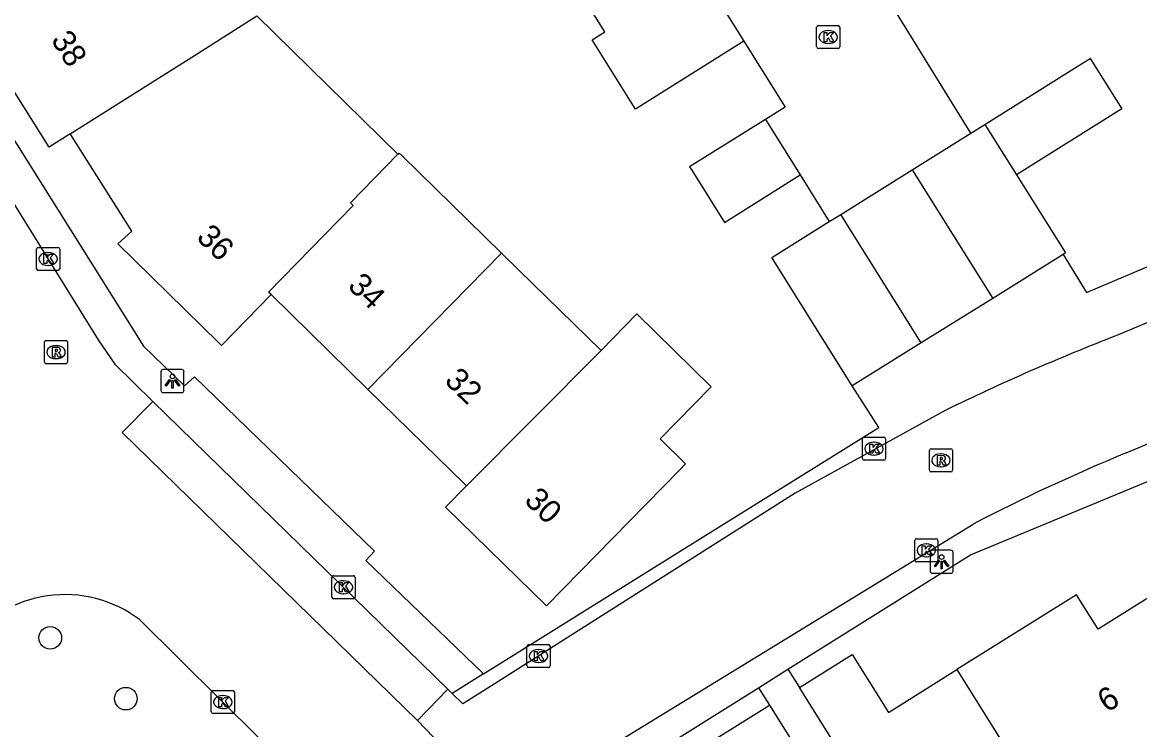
# Model space of a CAD drawing. Extents: x 157767 to 159171, y 387842 to 389425.
# Drawn here: x 158730.86 to 158779.17, y 388285.76 to 388316.36 of the extents above; entities that cross this region are included whole.
import ezdxf

# ---------------------------------------------------------------- set-up
doc = ezdxf.new("R2010")
doc.units = 0
for name, color, linetype in [('IMGEO_Boom', 7, 'Continuous'), ('IMGEO_Kolk', 7, 'Continuous'), ('IMGEO_Lichtpunt', 7, 'Continuous'), ('IMGEO_Muur', 7, 'Continuous'), ('IMGEO_Pand', 7, 'Continuous'), ('IMGEO_Pand_nummerreeks', 7, 'Continuous'), ('IMGEO_Rijbaan_lokaal_open', 7, 'Continuous'), ('IMGEO_Rioolput', 7, 'Continuous'), ('IMGEO_Voetpad_open', 7, 'Continuous')]:
    doc.layers.add(name, color=color, linetype=linetype)

msp = doc.modelspace()

# ---------------------------------------------------------------- linework, layer by layer
at = {"layer": 'IMGEO_Boom'}
for centre in [(158732.063, 388289.731), (158735.331, 388287.104)]:
    msp.add_circle(centre, 0.489, dxfattribs=at)
at = {"layer": 'IMGEO_Kolk'}
for p, q in [((158765.206, 388315.294), (158765.206, 388316.146)), ((158765.281, 388316.22), (158766.133, 388316.22)), ((158765.694, 388316), (158765.719, 388316)), ((158766.207, 388316.146), (158766.207, 388315.294)), ((158766.133, 388315.22), (158765.281, 388315.22)), ((158765.717, 388315.44), (158765.692, 388315.44)), ((158731.469, 388305.697), (158731.469, 388306.549)), ((158731.544, 388306.623), (158732.396, 388306.623)), ((158731.957, 388306.403), (158731.982, 388306.403)), ((158732.47, 388306.549), (158732.47, 388305.697)), ((158731.98, 388305.843), (158731.955, 388305.843)), ((158732.396, 388305.623), (158731.544, 388305.623)), ((158767.185, 388297.492), (158767.185, 388298.344)), ((158767.26, 388298.418), (158768.112, 388298.418)), ((158767.673, 388298.198), (158767.698, 388298.198)), ((158768.186, 388298.344), (158768.186, 388297.492)), ((158767.696, 388297.638), (158767.671, 388297.638)), ((158768.112, 388297.418), (158767.26, 388297.418)), ((158769.449, 388293.094), (158769.449, 388293.946)), ((158769.524, 388294.02), (158770.376, 388294.02)), ((158769.937, 388293.8), (158769.962, 388293.8)), ((158770.45, 388293.946), (158770.45, 388293.094)), ((158770.376, 388293.02), (158769.524, 388293.02)), ((158769.96, 388293.24), (158769.935, 388293.24)), ((158744.243, 388291.497), (158744.243, 388292.349)), ((158744.318, 388292.423), (158745.17, 388292.423)), ((158745.244, 388292.349), (158745.244, 388291.497)), ((158744.731, 388292.203), (158744.756, 388292.203)), ((158745.17, 388291.423), (158744.318, 388291.423)), ((158744.754, 388291.643), (158744.729, 388291.643)), ((158752.754, 388289.446), (158753.606, 388289.446)), ((158752.679, 388288.52), (158752.679, 388289.372)), ((158753.167, 388289.226), (158753.192, 388289.226)), ((158753.68, 388289.372), (158753.68, 388288.52)), ((158753.606, 388288.446), (158752.754, 388288.446)), ((158753.19, 388288.666), (158753.165, 388288.666)), ((158739.028, 388286.529), (158739.028, 388287.381)), ((158739.103, 388287.455), (158739.955, 388287.455)), ((158739.516, 388287.235), (158739.541, 388287.235)), ((158740.029, 388287.381), (158740.029, 388286.529)), ((158739.539, 388286.675), (158739.514, 388286.675)), ((158739.955, 388286.455), (158739.103, 388286.455))]:
    msp.add_line(p, q, dxfattribs=at)
for points in [[(158765.206, 388315.294), (158765.206, 388316.146)], [(158765.281, 388316.22), (158766.133, 388316.22)], [(158766.207, 388316.146), (158766.207, 388315.294)], [(158765.527, 388315.92), (158765.65, 388315.92), (158765.65, 388315.769), (158765.78, 388315.92), (158765.944, 388315.92), (158765.798, 388315.769), (158765.951, 388315.52), (158765.799, 388315.52), (158765.714, 388315.684), (158765.65, 388315.617), (158765.65, 388315.52), (158765.527, 388315.52), (158765.527, 388315.92)], [(158766.133, 388315.22), (158765.281, 388315.22)], [(158731.469, 388305.697), (158731.469, 388306.549)], [(158731.544, 388306.623), (158732.396, 388306.623)], [(158731.79, 388306.323), (158731.913, 388306.323), (158731.913, 388306.172), (158732.043, 388306.323), (158732.207, 388306.323), (158732.061, 388306.172), (158732.214, 388305.923), (158732.062, 388305.923), (158731.977, 388306.087), (158731.913, 388306.02), (158731.913, 388305.923), (158731.79, 388305.923), (158731.79, 388306.323)], [(158732.47, 388306.549), (158732.47, 388305.697)], [(158732.396, 388305.623), (158731.544, 388305.623)], [(158767.185, 388297.492), (158767.185, 388298.344)], [(158767.26, 388298.418), (158768.112, 388298.418)], [(158767.506, 388298.118), (158767.629, 388298.118), (158767.629, 388297.967), (158767.759, 388298.118), (158767.923, 388298.118), (158767.777, 388297.967), (158767.93, 388297.718), (158767.778, 388297.718), (158767.693, 388297.882), (158767.629, 388297.815), (158767.629, 388297.718), (158767.506, 388297.718), (158767.506, 388298.118)], [(158768.186, 388298.344), (158768.186, 388297.492)], [(158768.112, 388297.418), (158767.26, 388297.418)], [(158769.449, 388293.094), (158769.449, 388293.946)], [(158769.524, 388294.02), (158770.376, 388294.02)], [(158770.45, 388293.946), (158770.45, 388293.094)], [(158769.77, 388293.72), (158769.893, 388293.72), (158769.893, 388293.569), (158770.023, 388293.72), (158770.187, 388293.72), (158770.041, 388293.569), (158770.194, 388293.32), (158770.042, 388293.32), (158769.957, 388293.484), (158769.893, 388293.417), (158769.893, 388293.32), (158769.77, 388293.32), (158769.77, 388293.72)], [(158770.376, 388293.02), (158769.524, 388293.02)], [(158744.243, 388291.497), (158744.243, 388292.349)], [(158744.318, 388292.423), (158745.17, 388292.423)], [(158745.244, 388292.349), (158745.244, 388291.497)], [(158744.564, 388292.123), (158744.687, 388292.123), (158744.687, 388291.972), (158744.817, 388292.123), (158744.981, 388292.123), (158744.835, 388291.972), (158744.988, 388291.723), (158744.836, 388291.723), (158744.751, 388291.887), (158744.687, 388291.82), (158744.687, 388291.723), (158744.564, 388291.723), (158744.564, 388292.123)], [(158745.17, 388291.423), (158744.318, 388291.423)], [(158752.754, 388289.446), (158753.606, 388289.446)], [(158752.679, 388288.52), (158752.679, 388289.372)], [(158753, 388289.146), (158753.123, 388289.146), (158753.123, 388288.995), (158753.253, 388289.146), (158753.417, 388289.146), (158753.271, 388288.995), (158753.424, 388288.746), (158753.272, 388288.746), (158753.187, 388288.91), (158753.123, 388288.843), (158753.123, 388288.746), (158753, 388288.746), (158753, 388289.146)], [(158753.68, 388289.372), (158753.68, 388288.52)], [(158753.606, 388288.446), (158752.754, 388288.446)], [(158739.028, 388286.529), (158739.028, 388287.381)], [(158739.103, 388287.455), (158739.955, 388287.455)], [(158739.349, 388287.155), (158739.472, 388287.155), (158739.472, 388287.004), (158739.602, 388287.155), (158739.766, 388287.155), (158739.62, 388287.004), (158739.773, 388286.755), (158739.621, 388286.755), (158739.536, 388286.919), (158739.472, 388286.852), (158739.472, 388286.755), (158739.349, 388286.755), (158739.349, 388287.155)], [(158740.029, 388287.381), (158740.029, 388286.529)], [(158739.955, 388286.455), (158739.103, 388286.455)]]:
    msp.add_lwpolyline(points, dxfattribs=at)
for centre, start, end in [((158765.283, 388316.144), 91.552, 178.448), ((158765.283, 388316.144), 91.552, 178.448), ((158766.131, 388316.144), 1.552, 88.448), ((158766.131, 388316.144), 1.552, 88.448), ((158765.283, 388315.296), 181.552, 268.448), ((158765.283, 388315.296), 181.552, 268.448), ((158766.131, 388315.296), 271.552, 358.448), ((158766.131, 388315.296), 271.552, 358.448), ((158731.546, 388306.547), 91.552, 178.448), ((158731.546, 388306.547), 91.552, 178.448), ((158732.394, 388306.547), 1.552, 88.448), ((158732.394, 388306.547), 1.552, 88.448), ((158731.546, 388305.699), 181.552, 268.448), ((158731.546, 388305.699), 181.552, 268.448), ((158732.394, 388305.699), 271.552, 358.448), ((158732.394, 388305.699), 271.552, 358.448), ((158767.262, 388298.342), 91.552, 178.448), ((158767.262, 388298.342), 91.552, 178.448), ((158768.11, 388298.342), 1.552, 88.448), ((158768.11, 388298.342), 1.552, 88.448), ((158767.262, 388297.494), 181.552, 268.448), ((158767.262, 388297.494), 181.552, 268.448), ((158768.11, 388297.494), 271.552, 358.448), ((158768.11, 388297.494), 271.552, 358.448), ((158769.526, 388293.944), 91.552, 178.448), ((158769.526, 388293.944), 91.552, 178.448), ((158770.374, 388293.944), 1.552, 88.448), ((158770.374, 388293.944), 1.552, 88.448), ((158769.526, 388293.096), 181.552, 268.448), ((158769.526, 388293.096), 181.552, 268.448), ((158770.374, 388293.096), 271.552, 358.448), ((158770.374, 388293.096), 271.552, 358.448), ((158744.32, 388292.347), 91.552, 178.448), ((158744.32, 388292.347), 91.552, 178.448), ((158745.168, 388292.347), 1.552, 88.448), ((158745.168, 388292.347), 1.552, 88.448), ((158744.32, 388291.499), 181.552, 268.448), ((158744.32, 388291.499), 181.552, 268.448), ((158745.168, 388291.499), 271.552, 358.448), ((158745.168, 388291.499), 271.552, 358.448), ((158752.756, 388289.37), 91.552, 178.448), ((158752.756, 388289.37), 91.552, 178.448), ((158753.604, 388289.37), 1.552, 88.448), ((158753.604, 388289.37), 1.552, 88.448), ((158752.756, 388288.522), 181.552, 268.448), ((158752.756, 388288.522), 181.552, 268.448), ((158753.604, 388288.522), 271.552, 358.448), ((158753.604, 388288.522), 271.552, 358.448), ((158739.105, 388287.379), 91.552, 178.448), ((158739.105, 388287.379), 91.552, 178.448), ((158739.953, 388287.379), 1.552, 88.448), ((158739.953, 388287.379), 1.552, 88.448), ((158739.105, 388286.531), 181.552, 268.448), ((158739.105, 388286.531), 181.552, 268.448), ((158739.953, 388286.531), 271.552, 358.448), ((158739.953, 388286.531), 271.552, 358.448)]:
    msp.add_arc(centre, 0.0765, start, end, dxfattribs=at)
for centre, major_axis, ratio, start_param, end_param in [((158765.693, 388315.72), (-0.387, 0.002), 0.722429, 4.712389, 7.853982), ((158765.718, 388315.72), (-0.39, 0.002), 0.717154, 1.570796, 4.712389), ((158731.956, 388306.123), (-0.387, 0.002), 0.722429, 4.712389, 7.853982), ((158731.981, 388306.123), (-0.39, 0.002), 0.717154, 1.570796, 4.712389), ((158767.672, 388297.918), (-0.387, 0.002), 0.722429, 4.712389, 7.853982), ((158767.697, 388297.918), (-0.39, 0.002), 0.717154, 1.570796, 4.712389), ((158769.936, 388293.52), (-0.387, 0.002), 0.722429, 4.712389, 7.853982), ((158769.961, 388293.52), (-0.39, 0.002), 0.717154, 1.570796, 4.712389), ((158744.73, 388291.923), (-0.387, 0.002), 0.722429, 4.712389, 7.853982), ((158744.755, 388291.923), (-0.39, 0.002), 0.717154, 1.570796, 4.712389), ((158753.166, 388288.946), (-0.387, 0.002), 0.722429, 4.712389, 7.853982), ((158753.191, 388288.946), (-0.39, 0.002), 0.717154, 1.570796, 4.712389), ((158739.515, 388286.955), (-0.387, 0.002), 0.722429, 4.712389, 7.853982), ((158739.54, 388286.955), (-0.39, 0.002), 0.717154, 1.570796, 4.712389)]:
    msp.add_ellipse(centre, major_axis=major_axis, ratio=ratio, start_param=start_param, end_param=end_param, dxfattribs=at)
at = {"layer": 'IMGEO_Lichtpunt'}
for p, q in [((158736.85, 388301.245), (158736.85, 388300.438)), ((158736.85, 388301.245), (158736.85, 388300.438)), ((158737.752, 388301.34), (158736.944, 388301.34)), ((158737.752, 388301.34), (158736.944, 388301.34)), ((158737.846, 388300.438), (158737.846, 388301.245)), ((158737.846, 388300.438), (158737.846, 388301.245)), ((158736.944, 388300.344), (158737.752, 388300.344)), ((158736.944, 388300.344), (158737.752, 388300.344)), ((158770.11, 388293.428), (158770.11, 388292.621)), ((158770.11, 388293.428), (158770.11, 388292.621)), ((158771.012, 388293.523), (158770.204, 388293.523)), ((158771.012, 388293.523), (158770.204, 388293.523)), ((158771.106, 388292.621), (158771.106, 388293.428)), ((158771.106, 388292.621), (158771.106, 388293.428)), ((158770.204, 388292.527), (158771.012, 388292.527)), ((158770.204, 388292.527), (158771.012, 388292.527))]:
    msp.add_line(p, q, dxfattribs=at)
for points in [[(158737.224, 388300.909), (158737.263, 388300.881), (158737.075, 388300.619), (158737.037, 388300.646), (158737.224, 388300.909)], [(158737.326, 388300.861), (158737.373, 388300.861), (158737.373, 388300.539), (158737.326, 388300.539), (158737.326, 388300.861)], [(158737.436, 388300.881), (158737.474, 388300.908), (158737.661, 388300.646), (158737.622, 388300.618), (158737.436, 388300.881)], [(158770.484, 388293.092), (158770.523, 388293.064), (158770.335, 388292.802), (158770.297, 388292.829), (158770.484, 388293.092)], [(158770.586, 388293.044), (158770.633, 388293.044), (158770.633, 388292.722), (158770.586, 388292.722), (158770.586, 388293.044)], [(158770.696, 388293.064), (158770.734, 388293.091), (158770.921, 388292.829), (158770.882, 388292.801), (158770.696, 388293.064)]]:
    msp.add_lwpolyline(points, dxfattribs=at)
for centre in [(158737.349, 388301.043), (158770.609, 388293.226)]:
    msp.add_circle(centre, 0.0994, dxfattribs=at)
for centre, start, end in [((158736.944, 388301.245), 90, 180), ((158736.944, 388301.245), 90, 180), ((158737.752, 388301.245), 0, 90), ((158737.752, 388301.245), 0, 90), ((158736.944, 388300.438), 180, 270), ((158736.944, 388300.438), 180, 270), ((158737.752, 388300.438), 270, 0), ((158737.752, 388300.438), 270, 360), ((158770.204, 388293.428), 90, 180), ((158770.204, 388293.428), 90, 180), ((158771.012, 388293.428), 0, 90), ((158771.012, 388293.428), 0, 90), ((158770.204, 388292.621), 180, 270), ((158770.204, 388292.621), 180, 270), ((158771.012, 388292.621), 270, 0), ((158771.012, 388292.621), 270, 360)]:
    msp.add_arc(centre, 0.0946, start, end, dxfattribs=at)
at = {"layer": 'IMGEO_Muur'}
for points in [[(158775.86, 388306.316), (158776.874, 388304.667), (158790.731, 388310.544)], [(158760.411, 388294.168), (158767.897, 388298.834), (158766.747, 388300.629)]]:
    msp.add_lwpolyline(points, dxfattribs=at)
at = {"layer": 'IMGEO_Pand'}
for points in [[(158762.063, 388315.541), (158757.375, 388312.608), (158755.501, 388315.606), (158756.051, 388315.949), (158754.509, 388318.409), (158757.851, 388320.502)], [(158757.851, 388320.502), (158759.416, 388317.999), (158760.215, 388318.498), (158762.063, 388315.541)], [(158732.924, 388311.532), (158738.296, 388314.925), (158740.998, 388316.632)], [(158740.998, 388316.632), (158747.096, 388310.649)], [(158732.924, 388311.532), (158732.02, 388310.961), (158728.74, 388316.153)], [(158772.478, 388311.943), (158776.476, 388314.448), (158777.036, 388314.799), (158778.406, 388312.612), (158773.848, 388309.757)], [(158762.988, 388312.158), (158759.71, 388310.113), (158759.808, 388309.957), (158761.219, 388307.706), (158764.492, 388309.757)], [(158762.988, 388312.158), (158764.492, 388309.757)], [(158771.88, 388311.569), (158772.478, 388311.943)], [(158772.478, 388311.943), (158773.848, 388309.757)], [(158741.612, 388304.579), (158739.463, 388302.384), (158739.355, 388302.49), (158734.981, 388306.77), (158735.584, 388307.322), (158733.004, 388311.406), (158732.924, 388311.532)], [(158769.335, 388309.974), (158771.88, 388311.569)], [(158747.096, 388310.649), (158747.15, 388310.704), (158747.274, 388310.582), (158751.573, 388306.375)], [(158741.612, 388304.579), (158741.503, 388304.685), (158745.166, 388308.428), (158745.042, 388308.549), (158747.096, 388310.649)], [(158769.335, 388309.974), (158772.82, 388304.412)], [(158773.848, 388309.757), (158775.963, 388306.381), (158775.86, 388306.316)], [(158765.754, 388307.737), (158766.245, 388308.045)], [(158769.723, 388302.493), (158766.245, 388308.045)], [(158766.747, 388300.629), (158763.269, 388306.18), (158765.754, 388307.737)], [(158751.573, 388306.375), (158745.803, 388300.478)], [(158751.573, 388306.375), (158752.307, 388305.657), (158755.881, 388302.16)], [(158775.86, 388306.316), (158772.82, 388304.412)], [(158745.803, 388300.478), (158741.612, 388304.579)], [(158755.881, 388302.16), (158757.431, 388303.744), (158760.65, 388300.594), (158758.44, 388298.336), (158759.541, 388297.258), (158759.276, 388296.987), (158753.529, 388291.114), (158749.156, 388295.392), (158750.065, 388296.307)], [(158769.723, 388302.493), (158766.747, 388300.629)], [(158755.881, 388302.16), (158750.065, 388296.307)], [(158750.065, 388296.307), (158749.995, 388296.376), (158745.803, 388300.478)], [(158780.303, 388291.943), (158777.377, 388290.111), (158776.445, 388291.601), (158771.263, 388288.358)], [(158764.463, 388287.579), (158766.747, 388289.009), (158768.311, 388286.51), (158771.263, 388288.358)], [(158771.263, 388288.358), (158777.702, 388278.066)], [(158772.453, 388274.781), (158770.398, 388278.095), (158767.115, 388283.341), (158764.463, 388287.579)], [(158758.669, 388282.473), (158760.324, 388283.509), (158759.631, 388284.616), (158763.162, 388286.826)], [(158763.162, 388286.826), (158765.814, 388282.588), (158769.857, 388276.129)]]:
    msp.add_lwpolyline(points, dxfattribs=at)
at = {"layer": 'IMGEO_Rijbaan_lokaal_open'}
for points in [[(158730.147, 388309.07), (158734.137, 388302.623), (158734.853, 388301.572), (158736.503, 388299.956)], [(158782.342, 388304.562), (158778.219, 388302.829)], [(158778.59, 388297.734), (158790.019, 388302.496)], [(158747.941, 388286.153), (158735.176, 388298.609), (158736.503, 388299.956)], [(158770.767, 388299.573), (158764.27, 388295.985), (158751.147, 388287.661), (158749.911, 388286.877), (158749.448, 388287.325)], [(158753.914, 388283.586), (158771.97, 388294.656)], [(158741.126, 388285.372), (158735.926, 388290.522)], [(158749.256, 388287.511), (158747.941, 388286.153)], [(158749.448, 388287.325), (158749.256, 388287.511)], [(158747.941, 388286.153), (158751.704, 388282.231)]]:
    msp.add_lwpolyline(points, dxfattribs=at)
for centre, radius, start, end in [((158814.424, 388209.812), 99.815, 111.26725, 115.93664), ((158811.14, 388219.07), 85.132, 112.47882, 117.39377), ((158732.695, 388286.246), 5.359, 52.9306, 143.2016)]:
    msp.add_arc(centre, radius, start, end, dxfattribs=at)
at = {"layer": 'IMGEO_Rioolput'}
for p, q in [((158731.812, 388301.666), (158731.812, 388302.518)), ((158731.887, 388302.592), (158732.739, 388302.592)), ((158732.813, 388302.518), (158732.813, 388301.666)), ((158732.3, 388302.372), (158732.325, 388302.372)), ((158732.739, 388301.592), (158731.887, 388301.592)), ((158732.323, 388301.812), (158732.298, 388301.812)), ((158770.081, 388296.988), (158770.081, 388297.84)), ((158770.156, 388297.914), (158771.008, 388297.914)), ((158770.569, 388297.694), (158770.594, 388297.694)), ((158771.082, 388297.84), (158771.082, 388296.988)), ((158770.592, 388297.134), (158770.567, 388297.134)), ((158771.008, 388296.914), (158770.156, 388296.914))]:
    msp.add_line(p, q, dxfattribs=at)
for points in [[(158731.812, 388301.666), (158731.812, 388302.518)], [(158731.887, 388302.592), (158732.739, 388302.592)], [(158732.813, 388302.518), (158732.813, 388301.666)], [(158732.401, 388302.29), (158732.149, 388302.292), (158732.149, 388301.892)], [(158732.149, 388301.892), (158732.273, 388301.892), (158732.273, 388302.054), (158732.284, 388302.054)], [(158732.327, 388302.211), (158732.273, 388302.211), (158732.273, 388302.13)], [(158732.273, 388302.13), (158732.325, 388302.13)], [(158732.331, 388302.025), (158732.402, 388301.892), (158732.542, 388301.892), (158732.477, 388302.018)], [(158732.739, 388301.592), (158731.887, 388301.592)], [(158770.081, 388296.988), (158770.081, 388297.84)], [(158770.156, 388297.914), (158771.008, 388297.914)], [(158770.67, 388297.612), (158770.418, 388297.614), (158770.418, 388297.214)], [(158771.082, 388297.84), (158771.082, 388296.988)], [(158770.418, 388297.214), (158770.542, 388297.214), (158770.542, 388297.376), (158770.553, 388297.376)], [(158770.596, 388297.533), (158770.542, 388297.533), (158770.542, 388297.452)], [(158770.542, 388297.452), (158770.594, 388297.452)], [(158770.6, 388297.347), (158770.671, 388297.214), (158770.811, 388297.214), (158770.746, 388297.34)], [(158771.008, 388296.914), (158770.156, 388296.914)]]:
    msp.add_lwpolyline(points, dxfattribs=at)
for centre, radius, start, end in [((158731.889, 388302.516), 0.0765, 91.552, 178.448), ((158731.889, 388302.516), 0.0765, 91.552, 178.448), ((158732.737, 388302.516), 0.0765, 1.552, 88.448), ((158732.737, 388302.516), 0.0765, 1.552, 88.448), ((158732.283, 388302.001), 0.0533, 26.0293, 88.6989), ((158732.309, 388302.319), 0.19, 274.7715, 282.9687), ((158732.333, 388302.115), 0.0964, 77.0061, 93.1865), ((158732.347, 388302.172), 0.0378, 276.6634, 79.6772), ((158732.4, 388302.18), 0.109, 350.3612, 89.416), ((158732.398, 388302.18), 0.112, 277.5842, 350.9817), ((158732.382, 388301.965), 0.108, 29.5134, 73.7905), ((158731.889, 388301.668), 0.0765, 181.552, 268.448), ((158731.889, 388301.668), 0.0765, 181.552, 268.448), ((158732.737, 388301.668), 0.0765, 271.552, 358.448), ((158732.737, 388301.668), 0.0765, 271.552, 358.448), ((158770.158, 388297.838), 0.0765, 91.552, 178.448), ((158770.158, 388297.838), 0.0765, 91.552, 178.448), ((158771.006, 388297.838), 0.0765, 1.552, 88.448), ((158771.006, 388297.838), 0.0765, 1.552, 88.448), ((158770.552, 388297.323), 0.0533, 26.0293, 88.6989), ((158770.578, 388297.641), 0.19, 274.7715, 282.9687), ((158770.602, 388297.437), 0.0964, 77.0061, 93.1865), ((158770.616, 388297.494), 0.0378, 276.6634, 79.6772), ((158770.669, 388297.502), 0.109, 350.3612, 89.416), ((158770.667, 388297.502), 0.112, 277.5842, 350.9817), ((158770.651, 388297.287), 0.108, 29.5134, 73.7905), ((158770.158, 388296.99), 0.0765, 181.552, 268.448), ((158770.158, 388296.99), 0.0765, 181.552, 268.448), ((158771.006, 388296.99), 0.0765, 271.552, 358.448), ((158771.006, 388296.99), 0.0765, 271.552, 358.448)]:
    msp.add_arc(centre, radius, start, end, dxfattribs=at)
for centre, major_axis, ratio, start_param, end_param in [((158732.299, 388302.092), (-0.387, 0.002), 0.722429, 4.712389, 7.853982), ((158732.324, 388302.092), (-0.39, 0.002), 0.717154, 1.570796, 4.712389), ((158770.568, 388297.414), (-0.387, 0.002), 0.722429, 4.712389, 7.853982), ((158770.593, 388297.414), (-0.39, 0.002), 0.717154, 1.570796, 4.712389)]:
    msp.add_ellipse(centre, major_axis=major_axis, ratio=ratio, start_param=start_param, end_param=end_param, dxfattribs=at)
at = {"layer": 'IMGEO_Voetpad_open'}
for points in [[(158775.86, 388306.316), (158776.874, 388304.667), (158790.731, 388310.544), (158800.615, 388314.735), (158799.001, 388318.586)], [(158771.88, 388311.569), (158767.978, 388317.875)], [(158728.74, 388316.153), (158727.852, 388315.47), (158736.093, 388302.344), (158737.871, 388300.63), (158738.305, 388301.023), (158746.081, 388293.482), (158745.709, 388293.079), (158750.798, 388288.175)], [(158762.063, 388315.541), (158763.844, 388312.692), (158762.988, 388312.158)], [(158764.492, 388309.757), (158765.754, 388307.737)], [(158766.245, 388308.045), (158769.335, 388309.974)], [(158763.964, 388288.375), (158771.852, 388293.318), (158786.231, 388299.273), (158793.486, 388302.278), (158806.067, 388307.489), (158808.699, 388308.579)], [(158772.82, 388304.412), (158769.723, 388302.493)], [(158750.798, 388288.175), (158760.411, 388294.168), (158767.897, 388298.834), (158766.747, 388300.629)], [(158736.503, 388299.956), (158749.256, 388287.511)], [(158750.798, 388288.175), (158749.448, 388287.325)], [(158762.691, 388287.577), (158763.964, 388288.375)], [(158763.964, 388288.375), (158764.463, 388287.579)], [(158754.633, 388282.527), (158762.691, 388287.577)], [(158762.691, 388287.577), (158763.162, 388286.826)]]:
    msp.add_lwpolyline(points, dxfattribs=at)

# ---------------------------------------------------------------- texts
at = {"layer": 'IMGEO_Pand_nummerreeks'}
for s, rotation, p in [('38', 302.2802, (158732.07, 388315.6)), ('36', 315.6244, (158738.34, 388307.009)), ('34', 315.6244, (158744.88, 388304.907)), ('32', 315.6244, (158749.068, 388300.807)), ('30', 315.6301, (158752.516, 388295.63)), ('6', 32.0455, (158777.756, 388286.479))]:
    msp.add_text(s, height=1, rotation=rotation, dxfattribs=at).set_placement(p)

doc.saveas('drawing.dxf')
